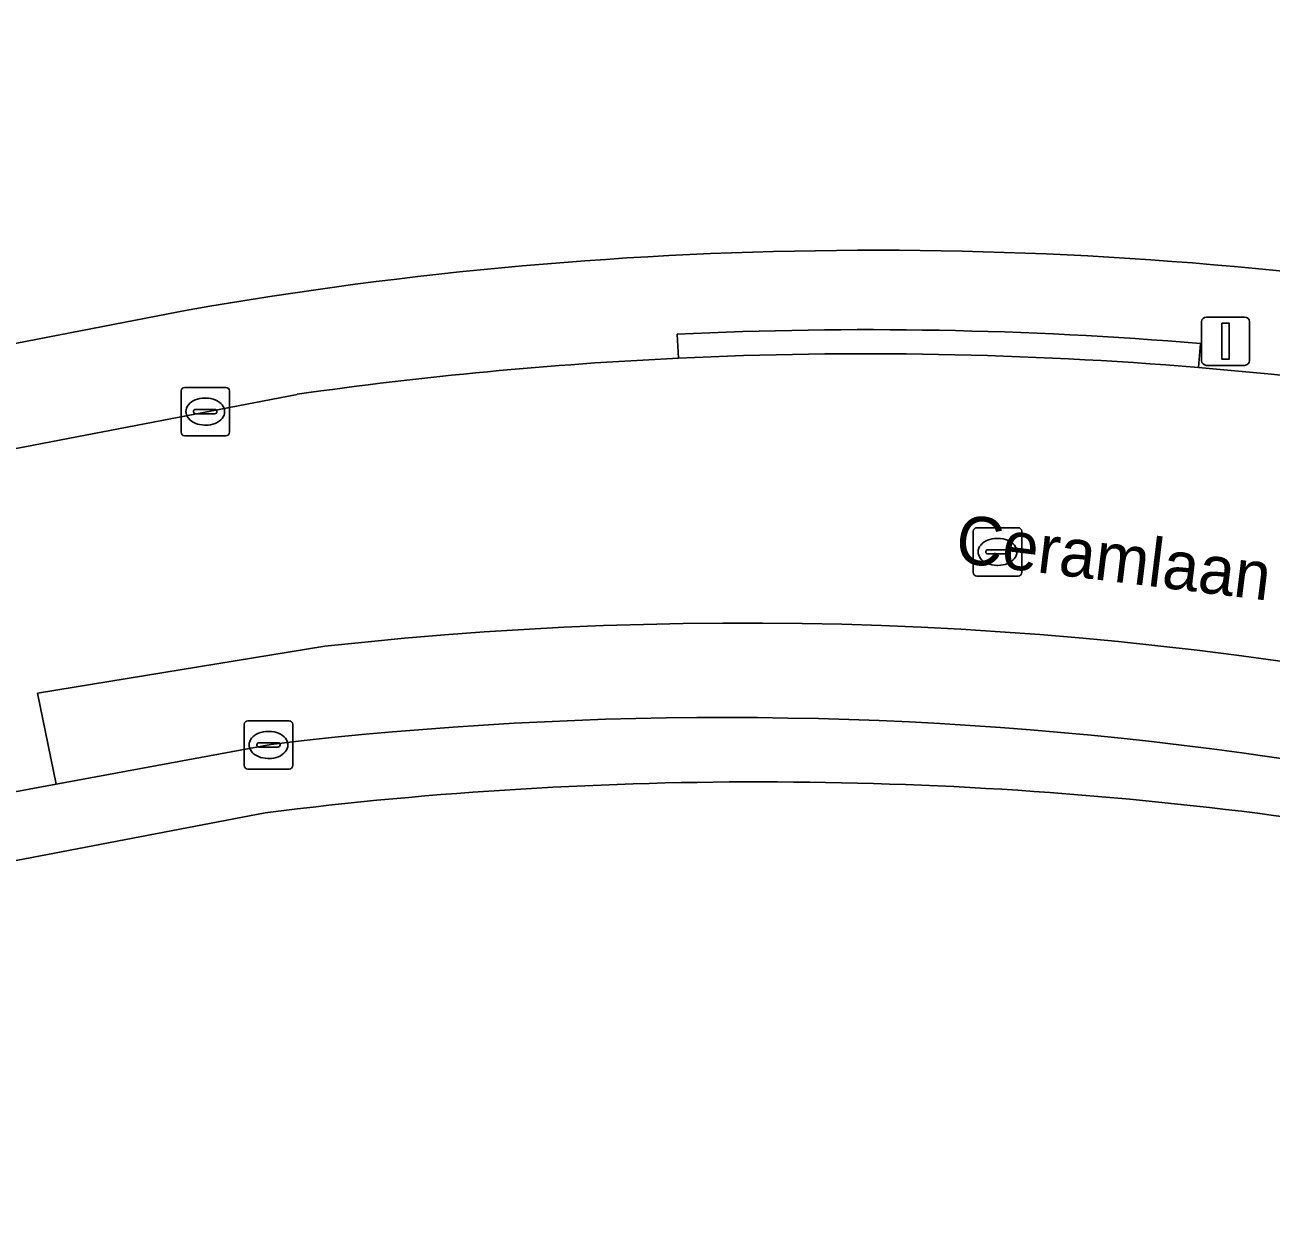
# Model space of a CAD drawing. Extents: x 162879 to 165540, y 384011 to 385181.
# Drawn here: x 163821.34 to 163847.12, y 384217.57 to 384242.28 of the extents above; entities that cross this region are included whole.
import ezdxf

# ---------------------------------------------------------------- set-up
doc = ezdxf.new("R2010")
doc.units = 0
for name, color, linetype in [('IMGEO_Erf', 7, 'Continuous'), ('IMGEO_Groenvoorziening', 7, 'Continuous'), ('IMGEO_Kolk', 7, 'Continuous'), ('IMGEO_Lichtmast', 7, 'Continuous'), ('IMGEO_Openbare_ruimte_label', 7, 'Continuous'), ('IMGEO_Parkeervlak_open', 7, 'Continuous'), ('IMGEO_Rijbaan_lokaal_open', 7, 'Continuous'), ('IMGEO_Rioolput', 7, 'Continuous'), ('IMGEO_Voetpad_open', 7, 'Continuous')]:
    doc.layers.add(name, color=color, linetype=linetype)

msp = doc.modelspace()

# ---------------------------------------------------------------- linework, layer by layer
at = {"layer": 'IMGEO_Erf'}
msp.add_lwpolyline([(163809.28, 384245.451), (163809.661, 384233.466), (163814.229, 384234.357), (163824.733, 384236.389)], dxfattribs=at)
msp.add_arc((163838.92, 384155.377), 82.244, 80.56839, 99.93282, dxfattribs=at)
at = {"layer": 'IMGEO_Groenvoorziening'}
msp.add_lwpolyline([(163826.309, 384225.989), (163813.729, 384223.584), (163813.793, 384223.056), (163818.014, 384219.641), (163817.073, 384218.475), (163812.095, 384222.498), (163812.82, 384223.41), (163810.047, 384222.88), (163856.748, 384184.519), (163861.5, 384180.989), (163871.279, 384174.09), (163871.801, 384174.863), (163867.748, 384177.75), (163868.589, 384178.987), (163873.653, 384175.416), (163872.253, 384173.403), (163881.449, 384166.915), (163884.749, 384171.202)], dxfattribs=at)
msp.add_arc((163836.525, 384144.496), 82.131, 82.32441, 97.14553, dxfattribs=at)
at = {"layer": 'IMGEO_Kolk'}
for p, q in [((163824.569, 384233.858), (163824.569, 384234.71)), ((163824.644, 384234.784), (163825.496, 384234.784)), ((163825.057, 384234.564), (163825.082, 384234.564)), ((163825.57, 384234.71), (163825.57, 384233.858)), ((163824.871, 384234.327), (163825.269, 384234.327)), ((163824.828, 384234.278), (163824.828, 384234.29)), ((163825.266, 384234.241), (163824.868, 384234.241)), ((163825.312, 384234.29), (163825.312, 384234.278)), ((163825.08, 384234.004), (163825.055, 384234.004)), ((163825.496, 384233.784), (163824.644, 384233.784)), ((163825.952, 384227.891), (163826.804, 384227.891)), ((163825.877, 384226.965), (163825.877, 384227.817)), ((163826.365, 384227.671), (163826.39, 384227.671)), ((163826.878, 384227.817), (163826.878, 384226.965)), ((163826.136, 384227.385), (163826.136, 384227.397)), ((163826.574, 384227.348), (163826.176, 384227.348)), ((163826.179, 384227.434), (163826.577, 384227.434)), ((163826.62, 384227.397), (163826.62, 384227.385)), ((163826.388, 384227.111), (163826.363, 384227.111)), ((163826.804, 384226.891), (163825.952, 384226.891))]:
    msp.add_line(p, q, dxfattribs=at)
for points in [[(163824.569, 384233.858), (163824.569, 384234.71)], [(163824.644, 384234.784), (163825.496, 384234.784)], [(163825.57, 384234.71), (163825.57, 384233.858)], [(163825.496, 384233.784), (163824.644, 384233.784)], [(163825.952, 384227.891), (163826.804, 384227.891)], [(163825.877, 384226.965), (163825.877, 384227.817)], [(163826.878, 384227.817), (163826.878, 384226.965)], [(163826.804, 384226.891), (163825.952, 384226.891)]]:
    msp.add_lwpolyline(points, dxfattribs=at)
for centre, radius, start, end in [((163824.646, 384234.708), 0.0765, 91.552, 178.448), ((163824.646, 384234.708), 0.0765, 91.552, 178.448), ((163825.494, 384234.708), 0.0765, 1.552, 88.448), ((163825.494, 384234.708), 0.0765, 1.552, 88.448), ((163824.868, 384234.287), 0.0403, 85.8775, 175.7526), ((163825.273, 384234.289), 0.0386, 1.7309, 96.639), ((163824.865, 384234.277), 0.0366, 178.938, 274.7102), ((163825.269, 384234.284), 0.043, 264.8664, 352.4533), ((163824.646, 384233.86), 0.0765, 181.552, 268.448), ((163824.646, 384233.86), 0.0765, 181.552, 268.448), ((163825.494, 384233.86), 0.0765, 271.552, 358.448), ((163825.494, 384233.86), 0.0765, 271.552, 358.448), ((163825.954, 384227.815), 0.0765, 91.552, 178.448), ((163825.954, 384227.815), 0.0765, 91.552, 178.448), ((163826.802, 384227.815), 0.0765, 1.552, 88.448), ((163826.802, 384227.815), 0.0765, 1.552, 88.448), ((163826.176, 384227.394), 0.0403, 85.8775, 175.7526), ((163826.173, 384227.384), 0.0366, 178.938, 274.7102), ((163826.577, 384227.391), 0.043, 264.8664, 352.4533), ((163826.581, 384227.396), 0.0386, 1.7309, 96.639), ((163825.954, 384226.967), 0.0765, 181.552, 268.448), ((163825.954, 384226.967), 0.0765, 181.552, 268.448), ((163826.802, 384226.967), 0.0765, 271.552, 358.448), ((163826.802, 384226.967), 0.0765, 271.552, 358.448)]:
    msp.add_arc(centre, radius, start, end, dxfattribs=at)
for centre, major_axis, ratio, start_param, end_param in [((163825.056, 384234.284), (-0.387, 0.002), 0.722429, 4.712389, 7.853982), ((163825.081, 384234.284), (-0.39, 0.002), 0.717154, 1.570796, 4.712389), ((163826.364, 384227.391), (-0.387, 0.002), 0.722429, 4.712389, 7.853982), ((163826.389, 384227.391), (-0.39, 0.002), 0.717154, 1.570796, 4.712389)]:
    msp.add_ellipse(centre, major_axis=major_axis, ratio=ratio, start_param=start_param, end_param=end_param, dxfattribs=at)
at = {"layer": 'IMGEO_Lichtmast'}
for p, q in [((163845.681, 384235.34), (163845.681, 384236.14)), ((163845.681, 384236.14), (163845.681, 384235.34)), ((163845.781, 384236.24), (163846.571, 384236.24)), ((163846.571, 384236.24), (163845.781, 384236.24)), ((163846.671, 384236.14), (163846.671, 384235.34)), ((163846.671, 384235.34), (163846.671, 384236.14)), ((163846.571, 384235.24), (163845.781, 384235.24)), ((163845.781, 384235.24), (163846.571, 384235.24))]:
    msp.add_line(p, q, dxfattribs=at)
msp.add_lwpolyline([(163846.101, 384236.115), (163846.251, 384236.115), (163846.251, 384235.365), (163846.101, 384235.365), (163846.101, 384236.115)], dxfattribs=at)
for centre, start, end in [((163845.781, 384236.14), 90, 180), ((163845.781, 384236.14), 90, 180), ((163846.571, 384236.14), 0, 90), ((163846.571, 384236.14), 360, 90), ((163845.781, 384235.34), 180, 270), ((163845.781, 384235.34), 180, 270), ((163846.571, 384235.34), 270, 0), ((163846.571, 384235.34), 270, 0)]:
    msp.add_arc(centre, 0.1, start, end, dxfattribs=at)
at = {"layer": 'IMGEO_Parkeervlak_open'}
msp.add_lwpolyline([(163827.546, 384229.433), (163821.6, 384228.459), (163821.987, 384226.58), (163826.425, 384227.401)], dxfattribs=at)
for centre, radius, start, end in [((163836.209, 384151.273), 78.638, 58.06837, 96.32438), ((163835.794, 384148.993), 78.966, 67.58192, 96.81419)]:
    msp.add_arc(centre, radius, start, end, dxfattribs=at)
at = {"layer": 'IMGEO_Rijbaan_lokaal_open'}
msp.add_lwpolyline([(163826.968, 384234.641), (163820.465, 384233.39), (163814.691, 384232.279), (163809.837, 384231.331), (163808.619, 384231.165), (163809.392, 384226.521), (163809.783, 384224.321), (163821.987, 384226.58), (163821.6, 384228.459), (163827.546, 384229.433)], dxfattribs=at)
for centre, radius, start, end in [((163838.793, 384151.765), 83.716, 92.69128, 98.12019), ((163838.753, 384152.566), 82.914, 85.25346, 92.68982), ((163838.744, 384152.23), 83.249, 68.59732, 85.26611), ((163836.209, 384151.273), 78.638, 58.06837, 96.32438)]:
    msp.add_arc(centre, radius, start, end, dxfattribs=at)
at = {"layer": 'IMGEO_Rioolput'}
for p, q in [((163840.958, 384230.957), (163840.958, 384231.809)), ((163841.033, 384231.883), (163841.885, 384231.883)), ((163841.959, 384231.809), (163841.959, 384230.957)), ((163841.446, 384231.663), (163841.471, 384231.663)), ((163841.217, 384231.377), (163841.217, 384231.389)), ((163841.655, 384231.34), (163841.257, 384231.34)), ((163841.26, 384231.426), (163841.658, 384231.426)), ((163841.701, 384231.389), (163841.701, 384231.377)), ((163841.469, 384231.103), (163841.444, 384231.103)), ((163841.885, 384230.883), (163841.033, 384230.883))]:
    msp.add_line(p, q, dxfattribs=at)
for points in [[(163840.958, 384230.957), (163840.958, 384231.809)], [(163841.033, 384231.883), (163841.885, 384231.883)], [(163841.959, 384231.809), (163841.959, 384230.957)], [(163841.885, 384230.883), (163841.033, 384230.883)]]:
    msp.add_lwpolyline(points, dxfattribs=at)
for centre, radius, start, end in [((163841.035, 384231.807), 0.0765, 91.552, 178.448), ((163841.035, 384231.807), 0.0765, 91.552, 178.448), ((163841.883, 384231.807), 0.0765, 1.552, 88.448), ((163841.883, 384231.807), 0.0765, 1.552, 88.448), ((163841.257, 384231.386), 0.0403, 85.8775, 175.7526), ((163841.254, 384231.376), 0.0366, 178.938, 274.7102), ((163841.658, 384231.383), 0.043, 264.8664, 352.4533), ((163841.662, 384231.388), 0.0386, 1.7309, 96.639), ((163841.035, 384230.959), 0.0765, 181.552, 268.448), ((163841.035, 384230.959), 0.0765, 181.552, 268.448), ((163841.883, 384230.959), 0.0765, 271.552, 358.448), ((163841.883, 384230.959), 0.0765, 271.552, 358.448)]:
    msp.add_arc(centre, radius, start, end, dxfattribs=at)
for centre, major_axis, ratio, start_param, end_param in [((163841.445, 384231.383), (-0.387, 0.002), 0.722429, 4.712389, 7.853982), ((163841.47, 384231.383), (-0.39, 0.002), 0.717154, 1.570796, 4.712389)]:
    msp.add_ellipse(centre, major_axis=major_axis, ratio=ratio, start_param=start_param, end_param=end_param, dxfattribs=at)
at = {"layer": 'IMGEO_Voetpad_open'}
for points in [[(163824.733, 384236.389), (163814.229, 384234.357), (163809.661, 384233.466), (163808.024, 384233.147), (163808.619, 384231.165), (163809.837, 384231.331), (163814.691, 384232.279), (163814.595, 384232.775), (163820.368, 384233.891), (163820.465, 384233.39), (163826.968, 384234.641)], [(163834.834, 384235.887), (163834.862, 384235.388)], [(163834.862, 384235.388), (163834.834, 384235.887)], [(163845.614, 384235.195), (163845.658, 384235.693)], [(163845.658, 384235.693), (163845.614, 384235.195)], [(163826.425, 384227.401), (163821.987, 384226.58), (163809.783, 384224.321), (163810.047, 384222.88), (163812.82, 384223.41), (163813.729, 384223.584), (163826.309, 384225.989)]]:
    msp.add_lwpolyline(points, dxfattribs=at)
for centre, radius, start, end in [((163838.92, 384155.377), 82.244, 80.56839, 99.93282), ((163838.756, 384152.667), 83.312, 85.24801, 92.69837), ((163838.756, 384152.667), 83.312, 85.24801, 92.69837), ((163838.793, 384151.765), 83.716, 92.69128, 98.12019), ((163838.753, 384152.566), 82.914, 85.25346, 92.68982), ((163838.744, 384152.23), 83.249, 68.59732, 85.26611), ((163835.794, 384148.993), 78.966, 67.58192, 96.81419), ((163836.525, 384144.496), 82.131, 82.32441, 97.14553)]:
    msp.add_arc(centre, radius, start, end, dxfattribs=at)

# ---------------------------------------------------------------- texts
at = {"layer": 'IMGEO_Openbare_ruimte_label'}
msp.add_text('Ceramlaan', height=1, rotation=352.9957, dxfattribs=at).set_placement((163840.558, 384231.172))

doc.saveas('drawing.dxf')
